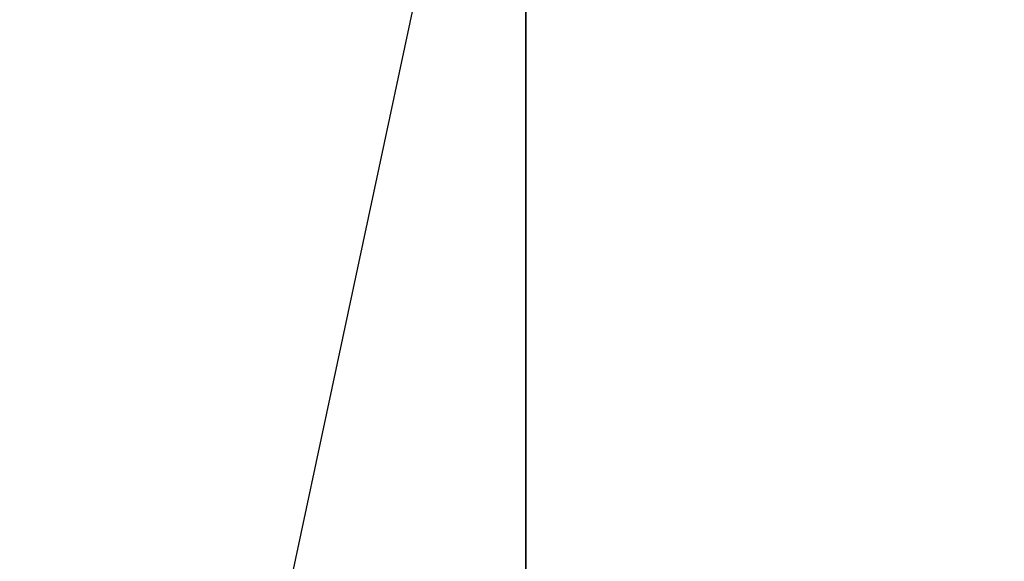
# Model space of a CAD drawing. Extents: x 0 to 80, y 0 to 80.
# Tile 577 of 656: x 9.618476 to 9.618697, y 35.422039 to 35.42216. Entities that reach past the tile are written whole.
import ezdxf

# ---------------------------------------------------------------- set-up
doc = ezdxf.new("R2010")
doc.units = 0
doc.header["$LTSCALE"] = 25.4
doc.layers.get('0').update_dxf_attribs({"color": 13, "linetype": 'CONTINUOUS'})

# ---------------------------------------------------------------- blocks, each defined once
blk = doc.blocks.new('ORBIT-I-KINKIET-20-7806-78')
at = {"color": 7}
for p, q in [((26.01520348, 35.76836014, 345.04354858), (25.98916626, 35.64608002, 344.97625732)), ((26.01520348, 35.64608002, 345.04354858), (26.01520348, 35.76836014, 345.04354858))]:
    blk.add_line(p, q, dxfattribs=at)
mesh = blk.add_polyface(dxfattribs=at)
corners = [(26.40274239, 35.64608002, 302.38388062), (25.67843819, 35.76836014, 302.75234985), (26.40274239, 35.76836014, 302.38388062)]
mesh.append_faces([[corners[k] for k in face] for face in [(0, 1, 2)]], dxfattribs={"color": 7})
mesh = blk.add_polyface(dxfattribs=at)
corners = [(26.40274239, 35.64608002, 302.38388062), (25.67843819, 35.64608002, 302.75234985), (25.67843819, 35.76836014, 302.75234985)]
mesh.append_faces([[corners[k] for k in face] for face in [(0, 1, 2)]], dxfattribs={"color": 7})
mesh = blk.add_polyface(dxfattribs=at)
corners = [(26.01520348, 35.76836014, 345.04354858), (26.01520348, 35.64608002, 345.04354858), (26.13512993, 35.76836014, 345.89315796)]
mesh.append_faces([[corners[k] for k in face] for face in [(0, 1, 2)]], dxfattribs={"color": 7})
mesh = blk.add_polyface(dxfattribs=at)
corners = [(26.13512993, 35.76836014, 345.89315796), (26.01520348, 35.64608002, 345.04354858), (26.13512993, 35.64608002, 345.89315796)]
mesh.append_faces([[corners[k] for k in face] for face in [(0, 1, 2)]], dxfattribs={"color": 7})

msp = doc.modelspace()

# ---------------------------------------------------------------- block references
at = {"color": 0}
msp.add_blockref('ORBIT-I-KINKIET-20-7806-78', (-16.39661407, -0.34607825, -57.5), dxfattribs=at)

doc.saveas('drawing.dxf')
